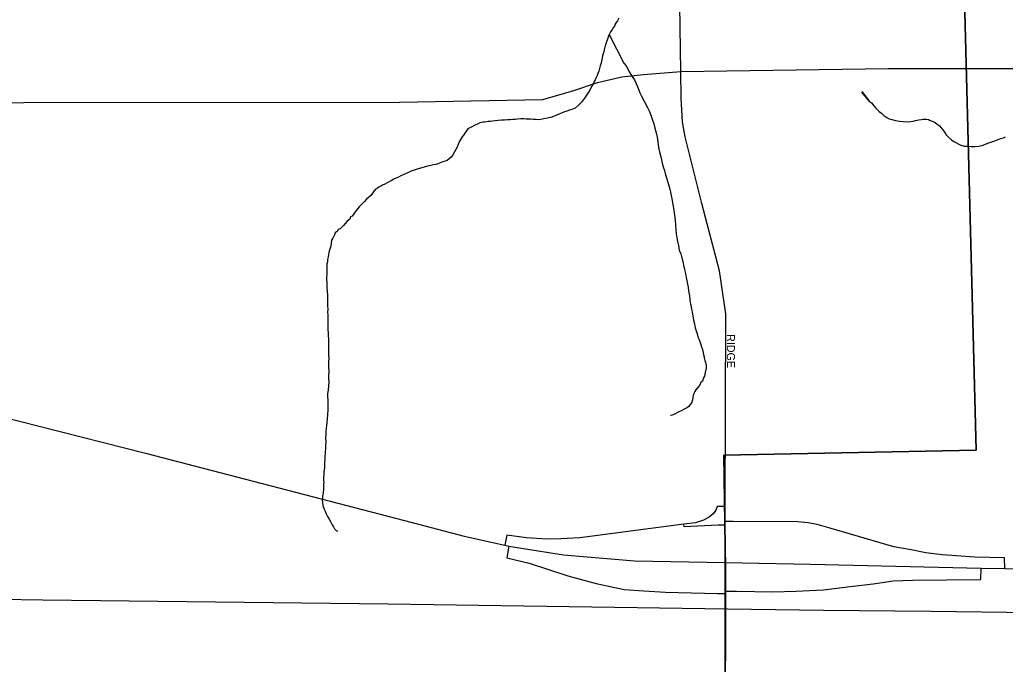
# Model space of a CAD drawing. Extents: x 2010165 to 2382125, y 1060529 to 1407316.
# Drawn here: x 2174190 to 2180344, y 1246885 to 1250908 of the extents above; entities that cross this region are included whole.
import ezdxf

# ---------------------------------------------------------------- set-up
doc = ezdxf.new("R2010")
doc.units = 0
for name, color, linetype in [('GM_X_City_Street', 7, 'Continuous'), ('GM_X_City_Street_Text', 7, 'Continuous'), ('GM_X_Corporation', 7, 'Continuous'), ('GM_X_Interchange_Ramps', 7, 'Continuous'), ('GM_X_Interstate_Route', 7, 'Continuous'), ('GM_X_Minor_River', 7, 'Continuous'), ('GM_X_Rail_Line', 7, 'Continuous')]:
    doc.layers.add(name, color=color, linetype=linetype)

msp = doc.modelspace()

# ---------------------------------------------------------------- linework, layer by layer
at = {"layer": 'GM_X_City_Street'}
for points in [[(2178594.5, 1247518), (2178594.5, 1247520.8), (2178595.1, 1247753.2), (2178595.2, 1247775), (2178595.5, 1247868.6), (2178598.9, 1249071.8), (2178560.8, 1249340.8), (2178449.2, 1249761.3), (2178346.3, 1250176.2), (2178329.1, 1250269.8), (2178320.5, 1250418.6), (2178317.9, 1250584.6), (2178266.9, 1254049.9), (2178280.7, 1256198.7)], [(2178317.9, 1250584.6), (2179613.7, 1250602.6), (2180158, 1250602.6)], [(2180158, 1250602.6), (2180464.7, 1250602.6), (2181166.7, 1250574.6), (2181282.6, 1250562.3), (2181363.1, 1250521.5), (2181419.3, 1250493.4), (2181507.4, 1250492.2), (2182670.5, 1250484.2), (2183862.8, 1250475.9)], [(2171946.1, 1250401.3), (2172071.3, 1250394.2), (2172664.7, 1250391.8), (2173376.7, 1250387.7), (2174216.2, 1250391.8), (2176561.5, 1250392.5), (2177456.2, 1250409.3), (2177649.6, 1250466.9), (2177797.5, 1250516.9), (2177950.1, 1250550.8), (2178086, 1250565), (2178317.9, 1250584.6)], [(2178594.8, 1247008.7), (2178594.6, 1247326), (2178594.6, 1247341.6), (2178594.5, 1247518)], [(2178595.2, 1246321), (2178594.8, 1247008.7)]]:
    msp.add_lwpolyline(points, dxfattribs=at)
at = {"layer": 'GM_X_Corporation'}
for points in [[(2178243.5, 1256230), (2178273.9, 1254049.9), (2178988.6, 1254041.4), (2179044, 1252487.4), (2180053, 1252484.1), (2180162.6, 1248220.7), (2178587.5, 1248189.9), (2178597.5, 1247483), (2178595.2, 1246321), (2172186.9, 1246201), (2169185, 1246165.7), (2168942.5, 1246165), (2168931.9, 1254641.4), (2170320.6, 1256015.7)], [(2189372.4, 1246630.7), (2185237.5, 1246468.1), (2181796.8, 1246380.3), (2180331, 1246346.2), (2178595.2, 1246321), (2178597.5, 1247483), (2178587.5, 1248189.9), (2180162.6, 1248220.7), (2180053, 1252484.1), (2179044, 1252487.4), (2178988.6, 1254041.4), (2178273.9, 1254049.9), (2178243.5, 1256230)]]:
    msp.add_lwpolyline(points, dxfattribs=at)
at = {"layer": 'GM_X_Interchange_Ramps'}
for points in [[(2178595.5, 1247868.6), (2178545.9, 1247868.7), (2178536.2, 1247847.5), (2178519.3, 1247824.5), (2178495.1, 1247802.8), (2178460.8, 1247783.7), (2178410.7, 1247768.4), (2178336.7, 1247758.8), (2177687.7, 1247674.7), (2177570.1, 1247668.2), (2177480.8, 1247666), (2177354.5, 1247674.7), (2177231, 1247691.6), (2177218.7, 1247628)], [(2180340.5, 1247482.3), (2180340.2, 1247548.4), (2180155.1, 1247552.7), (2180039.7, 1247561.4), (2179950.4, 1247568), (2179848, 1247581.1), (2179756.6, 1247598.5), (2179647.7, 1247618.1), (2179242.6, 1247735.7), (2179170.7, 1247757.5), (2179111.9, 1247768.4), (2179048.8, 1247772.8), (2178644.4, 1247775), (2178595.2, 1247775)], [(2178595.1, 1247753.2), (2178552.2, 1247753.2), (2178338.8, 1247742.3), (2178336.7, 1247758.8)], [(2177245.4, 1247622), (2177232.3, 1247549.3), (2177370.9, 1247516.8), (2177613.7, 1247437.3), (2177790, 1247389.4), (2177964.3, 1247352.3), (2178088.4, 1247343.6), (2178223.4, 1247334.9), (2178547.9, 1247326.2), (2178594.6, 1247326)], [(2178594.6, 1247341.6), (2178665.5, 1247341.4), (2178892, 1247337.1), (2179035.7, 1247341.4), (2179209.9, 1247350.1), (2179375.5, 1247369.7), (2179519.2, 1247387.2), (2179643.3, 1247404.6), (2179765.3, 1247409), (2180192.1, 1247413.3), (2180192.8, 1247485.6)]]:
    msp.add_lwpolyline(points, dxfattribs=at)
at = {"layer": 'GM_X_Interstate_Route'}
for points in [[(2173741.6, 1248515.6), (2173991.7, 1248452.4), (2174304.2, 1248373.4)], [(2174304.2, 1248373.4), (2174976.5, 1248203.2), (2176592.9, 1247782.2)], [(2176592.9, 1247782.2), (2176965.9, 1247685.1), (2177218.7, 1247628)], [(2177218.7, 1247628), (2177245.4, 1247622), (2177586.5, 1247567.5), (2178029.1, 1247530.8), (2178594.5, 1247520.8)], [(2178594.5, 1247520.8), (2178701, 1247518.5)], [(2178701, 1247518.5), (2179127.2, 1247509.1)], [(2179127.2, 1247509.1), (2180192.8, 1247485.6), (2180340.5, 1247482.3), (2180968.6, 1247468.5)]]:
    msp.add_lwpolyline(points, dxfattribs=at)
at = {"layer": 'GM_X_Minor_River'}
for points in [[(2177930.6, 1250918.1), (2177922.8, 1250901.9), (2177914.9, 1250889.8), (2177909.1, 1250879.7), (2177903.2, 1250867.6), (2177893.4, 1250855.4), (2177887.5, 1250843.3), (2177879.6, 1250833.1), (2177869.9, 1250815), (2177866, 1250804.9), (2177862.1, 1250792.8), (2177858.3, 1250780.7), (2177854.4, 1250770.6), (2177850.6, 1250756.6), (2177842.9, 1250736.4), (2177839.1, 1250720.3), (2177835.3, 1250702.2), (2177829.6, 1250682.1), (2177825.9, 1250659.9), (2177820.2, 1250639.8), (2177814.4, 1250619.6), (2177810.6, 1250603.6), (2177806.9, 1250587.4), (2177801, 1250573.3), (2177795.2, 1250559.2), (2177789.4, 1250547.1), (2177783.6, 1250533), (2177777.7, 1250522.9), (2177767.9, 1250502.7), (2177762.1, 1250492.6), (2177754.2, 1250478.4), (2177746.5, 1250460.3), (2177738.6, 1250450.2), (2177728.7, 1250438), (2177717, 1250417.8), (2177697.3, 1250393.5), (2177681.5, 1250377.2), (2177657.7, 1250356.9), (2177637.8, 1250348.6), (2177623.8, 1250344.4), (2177605.9, 1250336.2), (2177591.9, 1250332), (2177512.1, 1250298.9), (2177486.2, 1250292.6), (2177462.2, 1250288.3), (2177444.2, 1250286.1), (2177428.2, 1250283.8), (2177412.1, 1250285.7), (2177396.1, 1250285.5), (2177380, 1250287.3), (2177366, 1250287.1), (2177351.9, 1250286.9), (2177337.9, 1250288.8), (2177319.8, 1250288.6)], [(2177870.2, 1250815.8), (2177962.5, 1250637.5), (2177976.8, 1250619.6), (2177987.1, 1250601.7), (2177995.3, 1250583.7), (2178005.6, 1250565.8), (2178017.9, 1250547.9), (2178028.1, 1250531.9), (2178038.4, 1250514), (2178046.7, 1250496), (2178055, 1250474.1), (2178063.3, 1250452.1), (2178073.7, 1250430.1), (2178110.7, 1250360.4), (2178121, 1250338.4), (2178131.4, 1250312.4), (2178139.8, 1250286.5), (2178150.2, 1250258.5), (2178156.6, 1250230.5), (2178165, 1250202.5), (2178171.4, 1250174.5), (2178175.8, 1250146.4), (2178178.3, 1250110.3), (2178184.7, 1250084.3), (2178191, 1250060.3), (2178197.4, 1250034.3), (2178201.7, 1250012.3), (2178208, 1249990.3), (2178216.4, 1249966.3), (2178222.8, 1249940.3), (2178231.1, 1249914.3), (2178239.6, 1249886.3), (2178248, 1249858.3), (2178254.3, 1249832.3), (2178262.9, 1249790.3), (2178269.4, 1249754.2), (2178273.9, 1249720.2), (2178278.4, 1249688.1), (2178282.8, 1249658.1), (2178285.3, 1249626), (2178287.7, 1249595.9), (2178290, 1249571.9), (2178292.4, 1249545.8), (2178296.7, 1249523.8), (2178303.1, 1249497.8), (2178307.5, 1249469.7), (2178317.8, 1249445.8), (2178324.2, 1249421.8), (2178330.5, 1249399.8), (2178334.8, 1249375.8), (2178341.2, 1249349.8), (2178347.6, 1249323.7), (2178351.9, 1249299.7), (2178356.2, 1249277.7), (2178360.5, 1249257.7), (2178364.8, 1249237.7), (2178367.1, 1249215.6), (2178371.6, 1249183.6), (2178373.9, 1249157.5), (2178378.3, 1249133.5), (2178382.5, 1249117.5), (2178384.7, 1249101.4), (2178388.9, 1249085.4), (2178397.7, 1249033.4), (2178404, 1249009.4), (2178408.4, 1248985.3), (2178414.7, 1248965.3), (2178420.9, 1248947.4), (2178425.2, 1248929.3), (2178431.4, 1248915.4), (2178437.6, 1248899.4), (2178443.9, 1248881.4), (2178448.1, 1248865.4), (2178452.3, 1248855.4), (2178456.5, 1248841.4), (2178458.7, 1248827.4), (2178462.9, 1248811.4), (2178465.1, 1248797.4), (2178469.3, 1248781.4), (2178471.5, 1248771.4), (2178473.6, 1248759.4), (2178475.8, 1248749.4), (2178476, 1248733.3), (2178470.4, 1248705.1), (2178466.7, 1248683), (2178460.8, 1248672.9), (2178453.1, 1248652.8), (2178443.2, 1248642.6), (2178435.4, 1248624.5), (2178419.6, 1248608.2), (2178411.7, 1248598.1), (2178405.8, 1248588), (2178400, 1248573.9), (2178396.2, 1248561.8), (2178394.3, 1248549.7), (2178390.5, 1248535.6), (2178386.7, 1248521.5), (2178369.1, 1248493.2)], [(2179448.5, 1250460.9), (2179497.5, 1250397.2), (2179448.6, 1250454.8), (2179497.5, 1250397.2), (2179509.6, 1250389.4), (2179523.9, 1250369.5), (2179534.1, 1250357.6), (2179546.3, 1250345.6), (2179556.4, 1250335.7), (2179570.6, 1250323.9), (2179586.9, 1250310), (2179605.1, 1250298.2), (2179619.2, 1250290.3), (2179635.3, 1250284.5), (2179659.5, 1250278.8), (2179683.6, 1250275.1), (2179705.7, 1250273.3), (2179731.8, 1250271.6), (2179753.8, 1250271.9), (2179769.8, 1250274.1), (2179783.8, 1250278.3), (2179803.8, 1250282.6), (2179821.8, 1250284.8), (2179831.8, 1250286.9), (2179841.8, 1250287), (2179851.8, 1250287.1), (2179863.9, 1250285.3), (2179876, 1250279.4), (2179894.1, 1250273.6), (2179906.2, 1250265.7), (2179918.4, 1250255.8), (2179932.6, 1250246), (2179944.8, 1250234.1), (2179955, 1250220.2), (2179965.2, 1250206.2), (2179975.4, 1250190.3), (2179989.7, 1250174.4), (2180008, 1250158.6), (2180022.1, 1250148.7), (2180066.6, 1250125.2), (2180086.7, 1250119.4), (2180108.8, 1250117.7), (2180130.8, 1250115.9), (2180154.9, 1250116.2), (2180178.9, 1250118.5), (2180206.9, 1250124.9), (2180234.8, 1250137.3), (2180272.7, 1250149.8), (2180296.6, 1250158.1), (2180314.6, 1250166.3), (2180332.6, 1250170.6), (2180346.5, 1250176.8)], [(2177319.8, 1250288.6), (2177297.8, 1250286.3), (2177283.8, 1250286.1), (2177269.8, 1250285.9), (2177251.7, 1250283.7), (2177235.7, 1250283.5), (2177217.7, 1250281.3), (2177197.7, 1250281.1), (2177177.6, 1250278.8), (2177157.6, 1250276.6), (2177141.6, 1250274.4), (2177129.6, 1250272.2), (2177115.6, 1250272), (2177105.6, 1250269.9), (2177091.6, 1250267.7), (2177081.6, 1250267.6), (2177063.6, 1250263.4), (2177047.7, 1250255.2), (2177035.7, 1250251), (2177021.8, 1250242.8), (2177001.9, 1250232.5), (2176987.9, 1250226.3), (2176980.1, 1250214.2), (2176970.2, 1250200.1), (2176960.4, 1250187.9), (2176952.5, 1250177.8), (2176946.6, 1250165.6), (2176940.8, 1250155.5), (2176934.9, 1250145.4), (2176927.1, 1250129.3), (2176921.3, 1250113.2), (2176913.5, 1250097), (2176905.7, 1250082.9), (2176893.9, 1250064.7), (2176884.1, 1250050.5), (2176860.3, 1250030.1), (2176832.4, 1250021.8), (2176822.4, 1250017.6), (2176812.4, 1250013.5), (2176800.5, 1250009.3), (2176788.5, 1250005.2), (2176774.5, 1250003), (2176756.5, 1249998.8), (2176736.5, 1249994.5), (2176716.6, 1249988.3), (2176692.6, 1249982), (2176666.6, 1249973.6), (2176634.7, 1249963.2), (2176612.8, 1249952.9), (2176588.9, 1249942.6), (2176571, 1249934.3), (2176555, 1249926.1), (2176545.1, 1249922), (2176525.2, 1249911.7), (2176513.2, 1249903.5), (2176499.3, 1249897.3), (2176485.4, 1249889.1), (2176469.5, 1249880.9), (2176455.5, 1249874.7), (2176445.6, 1249868.6), (2176433.6, 1249862.4), (2176421.7, 1249854.3), (2176409.8, 1249848.1), (2176399.9, 1249833.9), (2176382.2, 1249811.6), (2176356.5, 1249787.2), (2176342.6, 1249773), (2176318.9, 1249748.7), (2176309, 1249740.5), (2176291.3, 1249716.2), (2176265.7, 1249681.8), (2176255.8, 1249677.7), (2176251.9, 1249663.6), (2176234.1, 1249651.3), (2176212.4, 1249622.9), (2176190.6, 1249602.6), (2176178.7, 1249598.5), (2176174.8, 1249588.4), (2176160.9, 1249578.2), (2176155.1, 1249566.1), (2176145.3, 1249543.9), (2176137.5, 1249531.7), (2176132, 1249493.6), (2176124.3, 1249469.4), (2176120.5, 1249455.3), (2176118.7, 1249443.2), (2176116.9, 1249427.1), (2176113.1, 1249411), (2176111.3, 1249397), (2176107.4, 1249384.9), (2176107.6, 1249374.8), (2176107.8, 1249360.8), (2176108, 1249346.8), (2176108.2, 1249332.7), (2176108.3, 1249320.7), (2176106.6, 1249298.6), (2176106.8, 1249284.5), (2176107, 1249270.5), (2176107.2, 1249254.4), (2176107.5, 1249236.4), (2176112.2, 1249188.3)], [(2176112.2, 1249188.3), (2176112.4, 1249172.2), (2176112.5, 1249162.2), (2176112.7, 1249148.2), (2176113, 1249126.1), (2176113.4, 1249098), (2176111.6, 1249081.9), (2176113.9, 1249065.9), (2176114.1, 1249045.8), (2176114.4, 1249027.8), (2176114.6, 1249011.7), (2176114.9, 1248989.7), (2176115.2, 1248971.6), (2176115.4, 1248953.5), (2176115.7, 1248935.5), (2176117.9, 1248915.4), (2176118.3, 1248887.4), (2176118.6, 1248867.3), (2176118.8, 1248853.2), (2176119, 1248837.2), (2176119.3, 1248815.1), (2176119.6, 1248795.1), (2176117.9, 1248773), (2176118.2, 1248750.9), (2176118.4, 1248734.8), (2176120.6, 1248720.8), (2176120.8, 1248706.8), (2176119, 1248690.7), (2176119.3, 1248668.6), (2176119.6, 1248646.6), (2176118, 1248622.5), (2176116.3, 1248596.4), (2176112.6, 1248574.2), (2176112.9, 1248554.2), (2176113.2, 1248536.1), (2176113.4, 1248520.1), (2176113.7, 1248498), (2176114, 1248471.9), (2176112.4, 1248443.8), (2176110.8, 1248413.7), (2176107.1, 1248393.6), (2176105.3, 1248375.5), (2176103.6, 1248359.4), (2176101.8, 1248341.3), (2176102.1, 1248319.3), (2176100.4, 1248299.2), (2176100.7, 1248273.1), (2176099, 1248251), (2176099.3, 1248230.9), (2176097.6, 1248210.8), (2176092.6, 1248136.5), (2176092.9, 1248112.5), (2176089.3, 1248086.3), (2176089.6, 1248064.3), (2176087.8, 1248050.2), (2176088, 1248034.1), (2176088.2, 1248020.1), (2176086.4, 1248008.1), (2176086.5, 1247994), (2176086.8, 1247977.9), (2176085.1, 1247953.8), (2176081.4, 1247933.7), (2176081.5, 1247921.7), (2176079.7, 1247907.6), (2176079.9, 1247895.6), (2176082.2, 1247875.6), (2176090.5, 1247853.6), (2176096.7, 1247839.6), (2176102.9, 1247823.6), (2176111.2, 1247807.7), (2176123.4, 1247789.8), (2176133.7, 1247771.8), (2176142, 1247755.9), (2176150.2, 1247741.9), (2176156.3, 1247730), (2176168.5, 1247718.1), (2176174.6, 1247716.1), (2176166.5, 1247718)], [(2178369.1, 1248493.2), (2178353.2, 1248483), (2178343.2, 1248478.9), (2178321.3, 1248466.6), (2178301.4, 1248458.3), (2178287.5, 1248450.1), (2178269.5, 1248441.8), (2178255.6, 1248437.7), (2178253.5, 1248437.6)]]:
    msp.add_lwpolyline(points, dxfattribs=at)
at = {"layer": 'GM_X_Rail_Line'}
msp.add_lwpolyline([(2167540, 1247377.8), (2168190.2, 1247371.8), (2168591.8, 1247360.9), (2169203.1, 1247355), (2170589.8, 1247336.8), (2171793.4, 1247323.1), (2173242, 1247302.9), (2174335.4, 1247287.9), (2176490.4, 1247261.2), (2178610.2, 1247230.6), (2179209.1, 1247223.4), (2179881.6, 1247215.6), (2182089.3, 1247186.2), (2184246.9, 1247156.9), (2185498.7, 1247133.5), (2186447.5, 1247126.9), (2188204.4, 1247104.8)], dxfattribs=at)

# ---------------------------------------------------------------- texts
at = {"layer": 'GM_X_City_Street_Text'}
msp.add_text('RIDGE', height=50, rotation=270, dxfattribs=at).set_placement((2178606.4, 1248945.5))

doc.saveas('drawing.dxf')
